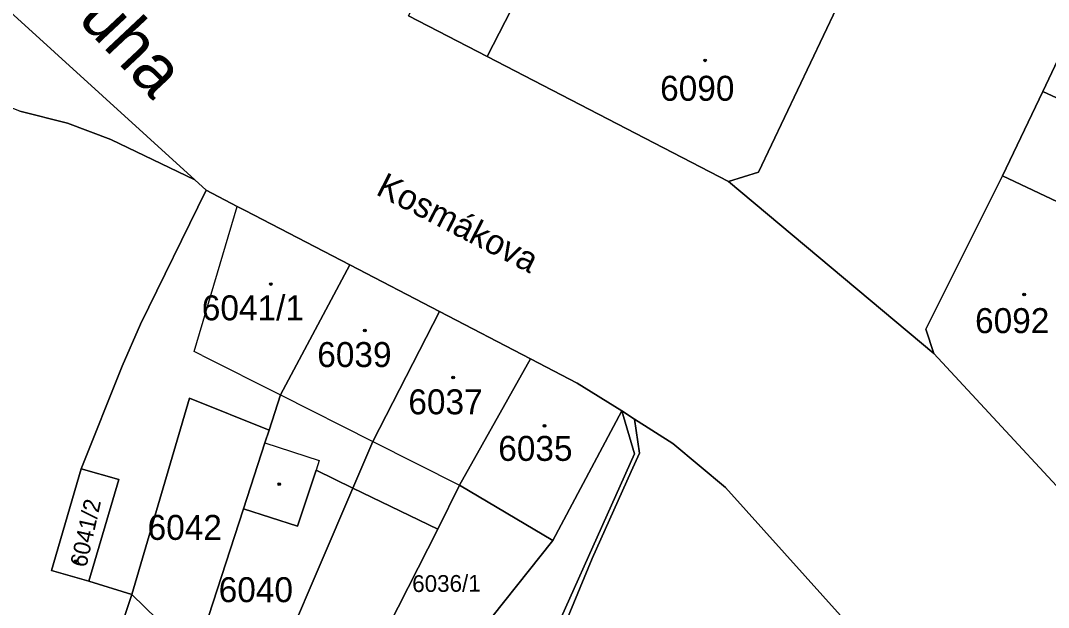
# Model space of a CAD drawing. Extents: x -596233 to -595156, y -1161235 to -1159375.
# Drawn here: x -595873.5 to -595803.5, y -1159850 to -1159810 of the extents above; entities that cross this region are included whole.
import ezdxf

# ---------------------------------------------------------------- set-up
doc = ezdxf.new("R2010")
doc.units = 0
for name, color, linetype in [('KN_CAR_KR', 7, 'Continuous'), ('KN_KULTURY', 7, 'Continuous'), ('KN_PARC_CIS_POZ', 7, 'Continuous'), ('KN_PARC_CIS_STAV', 7, 'Continuous'), ('KN_PARC_PLOCHA', 7, 'Continuous'), ('KN_ULICE', 7, 'Continuous'), ('parcely_l', 7, 'Continuous')]:
    doc.layers.add(name, color=color, linetype=linetype)

msp = doc.modelspace()

# ---------------------------------------------------------------- linework, layer by layer
at = {"layer": 'KN_CAR_KR'}
for points in [[(-595861.64, -1159832.56), (-595858.71, -1159822.68)], [(-595861.1, -1159832.83), (-595861.64, -1159832.56)], [(-595861.1, -1159832.83), (-595855.76, -1159835.52)], [(-595855.76, -1159835.52), (-595849.49, -1159838.69)], [(-595856.83, -1159838.78), (-595853.13, -1159839.99)], [(-595849.49, -1159838.69), (-595843.59, -1159841.66)], [(-595853.13, -1159839.99), (-595853.35, -1159840.65)]]:
    msp.add_lwpolyline(points, dxfattribs=at)
at = {"layer": 'KN_KULTURY'}
for centre, radius in [((-595826.87, -1159812.74), 0.09), ((-595826.87, -1159812.74), 0.0398), ((-595856.43, -1159827.97), 0.09), ((-595856.43, -1159827.97), 0.0398), ((-595805.14, -1159828.68), 0.09), ((-595805.14, -1159828.68), 0.0398), ((-595850.03, -1159831.13), 0.09), ((-595850.03, -1159831.13), 0.0398), ((-595844.01, -1159834.33), 0.09), ((-595844.01, -1159834.33), 0.0398), ((-595837.8, -1159837.63), 0.09), ((-595837.8, -1159837.63), 0.0398), ((-595855.85, -1159841.6), 0.09), ((-595855.85, -1159841.6), 0.0398), ((-595869.71, -1159846.84), 0.09), ((-595869.71, -1159846.84), 0.0398)]:
    msp.add_circle(centre, radius, dxfattribs=at)
at = {"layer": 'KN_PARC_PLOCHA'}
for points in [[(-595801.21, -1159809.26), (-595803.88, -1159814.85), (-595806.62, -1159820.61), (-595811.85, -1159831.04), (-595811.29, -1159832.7), (-595825.27, -1159820.99), (-595823.22, -1159820.35), (-595815.27, -1159803.58), (-595812.68, -1159798.17), (-595809.64, -1159791.84), (-595804.85, -1159781.9), (-595802.24, -1159776.49)], [(-595909.39, -1159777.39), (-595861.61, -1159820.87), (-595867.31, -1159818.12), (-595870.27, -1159817.02), (-595873.52, -1159816.2)], [(-595801.63, -1159867.91), (-595805.67, -1159870.77), (-595808.71, -1159866.31), (-595805.31, -1159863.89), (-595808.05, -1159860.57), (-595809.82, -1159858.33), (-595811.59, -1159856.09), (-595813.36, -1159853.85), (-595815.14, -1159851.6), (-595816.04, -1159852.34), (-595817.45, -1159850.76), (-595825.48, -1159841.82), (-595829.07, -1159838.82), (-595831.66, -1159837.16), (-595832.54, -1159836.6), (-595835.57, -1159834.72), (-595838.74, -1159833.07), (-595844.95, -1159829.84), (-595851.06, -1159826.67), (-595858.18, -1159822.96), (-595858.71, -1159822.68), (-595860.83, -1159821.58), (-595861.61, -1159820.87), (-595909.39, -1159777.39)], [(-595847.06, -1159809.7), (-595841.71, -1159812.48), (-595825.27, -1159820.99), (-595811.29, -1159832.7), (-595798.34, -1159846.68)], [(-595873.52, -1159816.2), (-595870.27, -1159817.02), (-595867.31, -1159818.12), (-595861.61, -1159820.87), (-595860.83, -1159821.58), (-595865.29, -1159830.71), (-595866.54, -1159833.56), (-595869.33, -1159840.55), (-595871.36, -1159847.48), (-595868.82, -1159848.21), (-595865.9, -1159849.1), (-595867.34, -1159853.49), (-595867.6, -1159855.84), (-595868.24, -1159861.63), (-595865.67, -1159868.21), (-595870.51, -1159870.23), (-595875.19, -1159872.42)], [(-595838.42, -1159855.98), (-595834.56, -1159846.65), (-595831.89, -1159840.73), (-595831.32, -1159839.48), (-595831.66, -1159837.16), (-595829.07, -1159838.82), (-595825.48, -1159841.82), (-595817.45, -1159850.76)]]:
    msp.add_lwpolyline(points, dxfattribs=at)
for points in [[(-595830.21, -1159789.81), (-595832.52, -1159794.22), (-595833.1, -1159795.33), (-595835.33, -1159799.63), (-595836.29, -1159801.95), (-595836.54, -1159802.36), (-595837.11, -1159803.53), (-595837.22, -1159803.76), (-595841.71, -1159812.48), (-595847.06, -1159809.7), (-595842.58, -1159800.95), (-595842.44, -1159800.67), (-595841.3, -1159798.42), (-595838.94, -1159793.73), (-595837.81, -1159791.5), (-595835.64, -1159787.2)], [(-595815.27, -1159803.58), (-595823.22, -1159820.35), (-595825.27, -1159820.99), (-595841.71, -1159812.48), (-595837.22, -1159803.76), (-595837.11, -1159803.53), (-595836.54, -1159802.36), (-595836.29, -1159801.95), (-595835.33, -1159799.63), (-595833.1, -1159795.33), (-595830.8, -1159796.28), (-595829.18, -1159796.95), (-595826.25, -1159798.29), (-595823.68, -1159799.53)], [(-595787.01, -1159816.07), (-595788.2, -1159818.54), (-595787.01, -1159819.06), (-595787.52, -1159820.07), (-595786.48, -1159820.51), (-595787.43, -1159822.62), (-595792.22, -1159820.23), (-595793.31, -1159819.76), (-595795.14, -1159818.91), (-595803.88, -1159814.85), (-595801.21, -1159809.26), (-595792.5, -1159813.42), (-595790.74, -1159814.26), (-595789.6, -1159814.77)], [(-595787.43, -1159822.62), (-595789.38, -1159825.84), (-595790.48, -1159828.08), (-595794.83, -1159826.22), (-595797.01, -1159825.09), (-595797.92, -1159824.7), (-595806.62, -1159820.61), (-595803.88, -1159814.85), (-595795.14, -1159818.91), (-595793.31, -1159819.76), (-595792.22, -1159820.23)], [(-595790.48, -1159828.08), (-595782.18, -1159832.2), (-595783.57, -1159833.46), (-595786.73, -1159836.33), (-595787.24, -1159836.79), (-595790.01, -1159839.3), (-595790.48, -1159839.73), (-595791.34, -1159840.5), (-595798.34, -1159846.68), (-595811.29, -1159832.7), (-595811.85, -1159831.04), (-595806.62, -1159820.61), (-595797.92, -1159824.7), (-595797.01, -1159825.09), (-595794.83, -1159826.22)], [(-595851.06, -1159826.67), (-595855.76, -1159835.52), (-595856.55, -1159837.93), (-595861.96, -1159835.74), (-595865.9, -1159849.1), (-595868.82, -1159848.21), (-595866.78, -1159841.27), (-595869.33, -1159840.55), (-595866.54, -1159833.56), (-595865.29, -1159830.71), (-595860.83, -1159821.58), (-595858.71, -1159822.68), (-595858.18, -1159822.96)], [(-595844.95, -1159829.84), (-595849.49, -1159838.69), (-595850.84, -1159841.86), (-595853.35, -1159840.65), (-595854.62, -1159844.46), (-595858.28, -1159843.27), (-595856.83, -1159838.78), (-595856.55, -1159837.93), (-595855.76, -1159835.52), (-595851.06, -1159826.67)], [(-595838.74, -1159833.07), (-595843.59, -1159841.66), (-595845.07, -1159844.66), (-595850.84, -1159841.86), (-595849.49, -1159838.69), (-595844.95, -1159829.84)], [(-595832.54, -1159836.6), (-595837.22, -1159845.42), (-595843.59, -1159841.66), (-595838.74, -1159833.07), (-595835.57, -1159834.72)], [(-595856.55, -1159837.93), (-595856.83, -1159838.78), (-595858.28, -1159843.27), (-595861.56, -1159853.32), (-595865.9, -1159849.1), (-595861.96, -1159835.74)], [(-595840.23, -1159860.25), (-595847.65, -1159858.03), (-595846.64, -1159857.43), (-595844.64, -1159854.75), (-595837.22, -1159845.42), (-595832.54, -1159836.6), (-595831.67, -1159839.54), (-595838.92, -1159855.69)], [(-595831.66, -1159837.16), (-595831.32, -1159839.48), (-595831.89, -1159840.73), (-595834.56, -1159846.65), (-595838.42, -1159855.98), (-595842.77, -1159870.7), (-595843.33, -1159871.04), (-595840.23, -1159860.25), (-595838.92, -1159855.69), (-595831.67, -1159839.54), (-595832.54, -1159836.6)], [(-595868.82, -1159848.21), (-595871.36, -1159847.48), (-595869.33, -1159840.55), (-595866.78, -1159841.27)], [(-595850.84, -1159841.86), (-595857.44, -1159857.31), (-595861.56, -1159853.32), (-595858.28, -1159843.27), (-595854.62, -1159844.46), (-595853.35, -1159840.65)], [(-595845.07, -1159844.66), (-595849.1, -1159852.6), (-595853.29, -1159861.34), (-595857.44, -1159857.31), (-595850.84, -1159841.86)], [(-595837.22, -1159845.42), (-595844.64, -1159854.75), (-595849.1, -1159852.6), (-595845.07, -1159844.66), (-595843.59, -1159841.66)], [(-595861.56, -1159853.32), (-595863.72, -1159859.6), (-595866.31, -1159855.85), (-595867.6, -1159855.84), (-595867.34, -1159853.49), (-595865.9, -1159849.1)]]:
    msp.add_lwpolyline(points, close=True, dxfattribs=at)
at = {"layer": 'parcely_l'}
for points in [[(-595861.61, -1159820.87), (-595909.39, -1159777.39)], [(-595841.71, -1159812.48), (-595837.22, -1159803.76), (-595837.11, -1159803.53), (-595836.54, -1159802.36), (-595836.29, -1159801.95), (-595835.33, -1159799.63), (-595833.1, -1159795.33)], [(-595825.27, -1159820.99), (-595823.22, -1159820.35), (-595815.27, -1159803.58)], [(-595847.06, -1159809.7), (-595841.71, -1159812.48)], [(-595801.21, -1159809.26), (-595803.88, -1159814.85)], [(-595841.71, -1159812.48), (-595825.27, -1159820.99)], [(-595861.61, -1159820.87), (-595867.31, -1159818.12), (-595870.27, -1159817.02), (-595873.52, -1159816.2), (-595873.92, -1159816.04), (-595876.26, -1159815.49), (-595880.32, -1159814.35)], [(-595803.88, -1159814.85), (-595806.62, -1159820.61)], [(-595787.43, -1159822.62), (-595792.22, -1159820.23), (-595793.31, -1159819.76), (-595795.14, -1159818.91), (-595803.88, -1159814.85)], [(-595860.83, -1159821.58), (-595861.61, -1159820.87)], [(-595825.27, -1159820.99), (-595811.29, -1159832.7)], [(-595811.29, -1159832.7), (-595811.85, -1159831.04), (-595806.62, -1159820.61)], [(-595806.62, -1159820.61), (-595797.92, -1159824.7), (-595797.01, -1159825.09), (-595794.83, -1159826.22), (-595790.48, -1159828.08)], [(-595869.33, -1159840.55), (-595866.54, -1159833.56), (-595865.29, -1159830.71), (-595860.83, -1159821.58)], [(-595851.06, -1159826.67), (-595858.18, -1159822.96), (-595858.71, -1159822.68), (-595860.83, -1159821.58)], [(-595851.06, -1159826.67), (-595855.76, -1159835.52), (-595856.55, -1159837.93)], [(-595844.95, -1159829.84), (-595851.06, -1159826.67)], [(-595850.84, -1159841.86), (-595849.49, -1159838.69), (-595844.95, -1159829.84)], [(-595838.74, -1159833.07), (-595844.95, -1159829.84)], [(-595811.29, -1159832.7), (-595798.34, -1159846.68)], [(-595838.74, -1159833.07), (-595843.59, -1159841.66)], [(-595832.54, -1159836.6), (-595835.57, -1159834.72), (-595838.74, -1159833.07)], [(-595856.55, -1159837.93), (-595861.96, -1159835.74), (-595865.9, -1159849.1)], [(-595832.54, -1159836.6), (-595831.67, -1159839.54), (-595838.92, -1159855.69), (-595840.23, -1159860.25)], [(-595832.54, -1159836.6), (-595837.22, -1159845.42)], [(-595831.66, -1159837.16), (-595832.54, -1159836.6)], [(-595842.77, -1159870.7), (-595838.42, -1159855.98), (-595834.56, -1159846.65), (-595831.89, -1159840.73), (-595831.32, -1159839.48), (-595831.66, -1159837.16)], [(-595817.45, -1159850.76), (-595825.48, -1159841.82), (-595829.07, -1159838.82), (-595831.66, -1159837.16)], [(-595856.55, -1159837.93), (-595856.83, -1159838.78), (-595858.28, -1159843.27)], [(-595869.33, -1159840.55), (-595871.36, -1159847.48), (-595868.82, -1159848.21)], [(-595868.82, -1159848.21), (-595866.78, -1159841.27), (-595869.33, -1159840.55)], [(-595858.28, -1159843.27), (-595854.62, -1159844.46), (-595853.35, -1159840.65), (-595850.84, -1159841.86)], [(-595850.84, -1159841.86), (-595857.44, -1159857.31)], [(-595845.07, -1159844.66), (-595850.84, -1159841.86)], [(-595843.59, -1159841.66), (-595845.07, -1159844.66)], [(-595837.22, -1159845.42), (-595843.59, -1159841.66)], [(-595861.56, -1159853.32), (-595858.28, -1159843.27)], [(-595845.07, -1159844.66), (-595849.1, -1159852.6)], [(-595844.64, -1159854.75), (-595837.22, -1159845.42)], [(-595865.9, -1159849.1), (-595868.82, -1159848.21)], [(-595865.9, -1159849.1), (-595867.34, -1159853.49), (-595867.6, -1159855.84)], [(-595861.56, -1159853.32), (-595865.9, -1159849.1)]]:
    msp.add_lwpolyline(points, dxfattribs=at)

# ---------------------------------------------------------------- texts
at = {"layer": 'KN_PARC_CIS_POZ'}
for s, p in [('6042', (-595864.8166, -1159845.39)), ('6040', (-595859.9766, -1159849.63))]:
    msp.add_text(s, height=1.7, dxfattribs=at).set_placement(p)
msp.add_text('6036/1', height=1.14, rotation=0.392018, dxfattribs=at).set_placement((-595846.7999, -1159848.9421))
at = {"layer": 'KN_PARC_CIS_STAV'}
for s, p in [('6090', (-595829.9266, -1159815.49)), ('6041/1', (-595861.1266, -1159830.44)), ('6092', (-595808.4866, -1159831.31)), ('6039', (-595853.2666, -1159833.62)), ('6037', (-595847.0666, -1159836.84)), ('6035', (-595840.9466, -1159840.01))]:
    msp.add_text(s, height=1.7, dxfattribs=at).set_placement(p)
msp.add_text('6041/2', height=1.14, rotation=77.452501, dxfattribs=at).set_placement((-595868.9917, -1159847.3128))
at = {"layer": 'KN_ULICE'}
for s, height, rotation, p in [('Svitavská strouha', 3.4, 313.199975, (-595889.0153, -1159789.3361)), ('Kosmákova', 1.7, 332.818637, (-595849.3531, -1159821.8349))]:
    msp.add_text(s, height=height, rotation=rotation, dxfattribs=at).set_placement(p)

doc.saveas('drawing.dxf')
